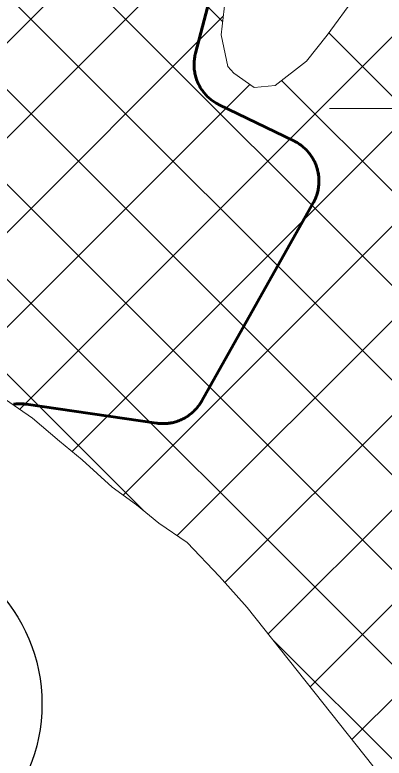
# Model space of a CAD drawing. Extents: x -1643653 to 4543381, y 1624270 to 13878484.
# Drawn here: x 698296 to 699123, y 8948544 to 8950210 of the extents above; entities that cross this region are included whole.
import ezdxf

# ---------------------------------------------------------------- set-up
doc = ezdxf.new("R2010")
doc.units = 0
doc.header["$LTSCALE"] = 200
for name, color, linetype, lineweight in [('1', 7, 'Continuous', 13), ('15', 7, 'Continuous', 25), ('2', 7, 'Continuous', 13), ('27', 7, 'Continuous', 53), ('29', 7, 'Continuous', 13), ('60', 7, 'Continuous', 53)]:
    doc.layers.add(name, color=color, linetype=linetype, lineweight=lineweight)

msp = doc.modelspace()

# ---------------------------------------------------------------- linework, layer by layer
at = {"layer": '1', "lineweight": 25}
msp.add_spline([(814781, 9009175.5), (814787.2, 9009173.4), (814796.9, 9009173.4), (814799.4, 9009172.4), (814805.1, 9009174.5), (814805.6, 9009176.5), (814811.7, 9009179.5), (814811.7, 9009179.5), (814801.5, 9009181), (814790.7, 9009181.5), (814784.1, 9009183.1), (814777.4, 9009185.1), (814778.4, 9009175.5)], degree=3, dxfattribs=at)
at = {"layer": '15'}
msp.add_circle((697981.3, 8948665.8), 375, dxfattribs=at)
at = {"layer": '2'}
msp.add_line((699000, 8950000), (701000, 8950000), dxfattribs=at)
at = {"layer": '27'}
for points in [[(698976.2, 8949847.6), (698975.9, 8949850.4), (698975.5, 8949853.2), (698975, 8949856), (698974.4, 8949858.7), (698973.8, 8949861.5), (698973.1, 8949864.2), (698972.2, 8949866.9), (698971.4, 8949869.6), (698970.4, 8949872.3), (698969.4, 8949874.9), (698968.3, 8949877.5), (698967.1, 8949880.1), (698965.9, 8949882.6), (698964.6, 8949885.1), (698963.2, 8949887.6), (698961.7, 8949890), (698960.2, 8949892.4), (698958.6, 8949894.7), (698957, 8949897), (698955.2, 8949899.3), (698953.5, 8949901.5), (698951.6, 8949903.6), (698949.7, 8949905.7), (698947.7, 8949907.8), (698945.7, 8949909.7), (698943.7, 8949911.7), (698941.5, 8949913.5), (698939.3, 8949915.3), (698937.1, 8949917.1), (698934.8, 8949918.7), (698932.5, 8949920.3), (698930.1, 8949921.9), (698927.7, 8949923.4), (698925.3, 8949924.8), (698922.8, 8949926.1), (698920.2, 8949927.4), (698753.4, 8950008.1), (698751.6, 8950008.9), (698749.1, 8950010.2), (698746.7, 8950011.6), (698744.2, 8950013.1), (698741.9, 8950014.6), (698739.5, 8950016.2), (698737.2, 8950017.8), (698735, 8950019.6), (698732.8, 8950021.3), (698730.6, 8950023.2), (698728.6, 8950025.1), (698726.5, 8950027.1), (698724.5, 8950029.1), (698722.6, 8950031.2), (698720.8, 8950033.3), (698719, 8950035.5), (698717.2, 8950037.7), (698715.5, 8950040), (698713.9, 8950042.3), (698712.4, 8950044.7), (698710.9, 8950047.1), (698709.5, 8950049.5), (698708.2, 8950052), (698706.9, 8950054.5), (698705.7, 8950057.1), (698704.6, 8950059.7), (698703.5, 8950062.3), (698702.5, 8950065), (698701.6, 8950067.7), (698700.8, 8950070.4), (698700.1, 8950073.1), (698699.4, 8950075.8), (698698.8, 8950078.6), (698698.3, 8950081.4), (698697.9, 8950084.2), (698697.5, 8950087), (698697.2, 8950089.8), (698697.1, 8950092.6), (698696.9, 8950095.5), (698696.9, 8950098.3), (698696.9, 8950101.1), (698697.1, 8950103.9), (698697.3, 8950106.8), (698697.6, 8950109.6), (698697.9, 8950112.4), (698698.4, 8950115.2), (698698.9, 8950118), (698699.5, 8950120.7), (698700.2, 8950123.5), (698836.1, 8950641.8)], [(698836.1, 8950641.8), (698700.2, 8950123.5), (698699.5, 8950120.7), (698698.9, 8950118), (698698.4, 8950115.2), (698697.9, 8950112.4), (698697.6, 8950109.6), (698697.3, 8950106.8), (698697.1, 8950103.9), (698696.9, 8950101.1), (698696.9, 8950098.3), (698696.9, 8950095.5), (698697.1, 8950092.6), (698697.2, 8950089.8), (698697.5, 8950087), (698697.9, 8950084.2), (698698.3, 8950081.4), (698698.8, 8950078.6), (698699.4, 8950075.8), (698700.1, 8950073.1), (698700.8, 8950070.4), (698701.6, 8950067.7), (698702.5, 8950065), (698703.5, 8950062.3), (698704.6, 8950059.7), (698705.7, 8950057.1), (698706.9, 8950054.5), (698708.2, 8950052), (698709.5, 8950049.5), (698710.9, 8950047.1), (698712.4, 8950044.7), (698713.9, 8950042.3), (698715.5, 8950040), (698717.2, 8950037.7), (698719, 8950035.5), (698720.8, 8950033.3), (698722.6, 8950031.2), (698724.5, 8950029.1), (698726.5, 8950027.1), (698728.6, 8950025.1), (698730.6, 8950023.2), (698732.8, 8950021.3), (698735, 8950019.6), (698737.2, 8950017.8), (698739.5, 8950016.2), (698741.9, 8950014.6), (698744.2, 8950013.1), (698746.7, 8950011.6), (698749.1, 8950010.2), (698751.6, 8950008.9), (698753.4, 8950008.1), (698920.2, 8949927.4), (698922.8, 8949926.1), (698925.3, 8949924.8), (698927.7, 8949923.4), (698930.1, 8949921.9), (698932.5, 8949920.3), (698934.8, 8949918.7), (698937.1, 8949917.1), (698939.3, 8949915.3), (698941.5, 8949913.5), (698943.7, 8949911.7), (698945.7, 8949909.7), (698947.7, 8949907.8), (698949.7, 8949905.7), (698951.6, 8949903.6), (698953.5, 8949901.5), (698955.2, 8949899.3), (698957, 8949897), (698958.6, 8949894.7), (698960.2, 8949892.4), (698961.7, 8949890), (698963.2, 8949887.6), (698964.6, 8949885.1), (698965.9, 8949882.6), (698967.1, 8949880.1), (698968.3, 8949877.5), (698969.4, 8949874.9), (698970.4, 8949872.3), (698971.4, 8949869.6), (698972.2, 8949866.9), (698973.1, 8949864.2), (698973.8, 8949861.5), (698974.4, 8949858.7), (698975, 8949856), (698975.5, 8949853.2), (698975.9, 8949850.4), (698976.2, 8949847.6)], [(698292.8, 8949337.4), (698295.6, 8949337.8), (698298.4, 8949338.1), (698301.2, 8949338.2), (698304.1, 8949338.3), (698306.9, 8949338.4), (698309.7, 8949338.3), (698312.5, 8949338.2), (698315.3, 8949338), (698318.2, 8949337.7), (698321, 8949337.3), (698612.6, 8949294.8), (698614.1, 8949294.7), (698616.9, 8949294.3), (698619.7, 8949294.1), (698622.5, 8949293.9), (698625.3, 8949293.8), (698628.2, 8949293.8), (698631, 8949293.9), (698633.8, 8949294), (698636.6, 8949294.3), (698639.4, 8949294.6), (698642.2, 8949295), (698645, 8949295.4), (698647.8, 8949296), (698650.6, 8949296.6), (698653.3, 8949297.3), (698656, 8949298.1), (698658.7, 8949299), (698661.4, 8949299.9), (698664, 8949300.9), (698666.6, 8949302), (698669.2, 8949303.2), (698671.8, 8949304.4), (698674.3, 8949305.7), (698676.8, 8949307.1), (698679.2, 8949308.5), (698681.6, 8949310), (698683.9, 8949311.6), (698686.2, 8949313.2), (698688.5, 8949314.9), (698690.7, 8949316.7), (698692.8, 8949318.5), (698695, 8949320.4), (698697, 8949322.4), (698699, 8949324.4), (698700.9, 8949326.5), (698702.8, 8949328.6), (698704.6, 8949330.7), (698706.4, 8949333), (698708.1, 8949335.2), (698709.7, 8949337.5), (698711.2, 8949339.9), (698712.7, 8949342.3), (698714.2, 8949344.8), (698963.9, 8949788.3), (698964.9, 8949790.1), (698966.2, 8949792.6), (698967.4, 8949795.2), (698968.6, 8949797.8), (698969.6, 8949800.4), (698970.7, 8949803), (698971.6, 8949805.7), (698972.4, 8949808.4), (698973.2, 8949811.1), (698973.9, 8949813.8), (698974.6, 8949816.6), (698975.1, 8949819.4), (698975.6, 8949822.2), (698976, 8949825), (698976.3, 8949827.8), (698976.5, 8949830.6), (698976.6, 8949833.4), (698976.7, 8949836.3), (698976.7, 8949839.1), (698976.6, 8949841.9), (698976.5, 8949844.7), (698976.2, 8949847.6)], [(698976.2, 8949847.6), (698976.5, 8949844.7), (698976.6, 8949841.9), (698976.7, 8949839.1), (698976.7, 8949836.3), (698976.6, 8949833.4), (698976.5, 8949830.6), (698976.3, 8949827.8), (698976, 8949825), (698975.6, 8949822.2), (698975.1, 8949819.4), (698974.6, 8949816.6), (698973.9, 8949813.8), (698973.2, 8949811.1), (698972.4, 8949808.4), (698971.6, 8949805.7), (698970.7, 8949803), (698969.6, 8949800.4), (698968.6, 8949797.8), (698967.4, 8949795.2), (698966.2, 8949792.6), (698964.9, 8949790.1), (698963.9, 8949788.3), (698714.2, 8949344.8), (698712.7, 8949342.3), (698711.2, 8949339.9), (698709.7, 8949337.5), (698708.1, 8949335.2), (698706.4, 8949333), (698704.6, 8949330.7), (698702.8, 8949328.6), (698700.9, 8949326.5), (698699, 8949324.4), (698697, 8949322.4), (698695, 8949320.4), (698692.8, 8949318.5), (698690.7, 8949316.7), (698688.5, 8949314.9), (698686.2, 8949313.2), (698683.9, 8949311.6), (698681.6, 8949310), (698679.2, 8949308.5), (698676.8, 8949307.1), (698674.3, 8949305.7), (698671.8, 8949304.4), (698669.2, 8949303.2), (698666.6, 8949302), (698664, 8949300.9), (698661.4, 8949299.9), (698658.7, 8949299), (698656, 8949298.1), (698653.3, 8949297.3), (698650.6, 8949296.6), (698647.8, 8949296), (698645, 8949295.4), (698642.2, 8949295), (698639.4, 8949294.6), (698636.6, 8949294.3), (698633.8, 8949294), (698631, 8949293.9), (698628.2, 8949293.8), (698625.3, 8949293.8), (698622.5, 8949293.9), (698619.7, 8949294.1), (698616.9, 8949294.3), (698614.1, 8949294.7), (698612.6, 8949294.8), (698321, 8949337.3), (698318.2, 8949337.7), (698315.3, 8949338), (698312.5, 8949338.2), (698309.7, 8949338.3), (698306.9, 8949338.4), (698304.1, 8949338.3), (698301.2, 8949338.2), (698298.4, 8949338.1), (698295.6, 8949337.8), (698292.8, 8949337.4)]]:
    msp.add_lwpolyline(points, dxfattribs=at)
at = {"layer": '29'}
for p, q in [((701354.2, 8947177.3), (697148.2, 8951383.2)), ((700981, 8947762.6), (697370, 8951373.6)), ((701206, 8947113.4), (696960.5, 8951358.8)), ((701076.7, 8947030.4), (696867.6, 8951239.6)), ((700633.7, 8947261.3), (696893, 8951002)), ((698761, 8950194.7), (698121.2, 8950834.5)), ((696984.8, 8948853.5), (698846.9, 8950715.7)), ((698584.3, 8949098.6), (696995, 8950687.9)), ((697144, 8948800.5), (698913.4, 8950570)), ((698305.6, 8949325.8), (699423, 8950443.2)), ((698423.6, 8949231.6), (699517.5, 8950325.5)), ((698537.8, 8949133.7), (699680.5, 8950276.4)), ((697168.5, 8948612.9), (698762.5, 8950206.9)), ((698659.3, 8949043.1), (699815.1, 8950198.9)), ((701292.6, 8947875.2), (698998.7, 8950169.2)), ((698203.6, 8949435.9), (698821.6, 8950054)), ((701176.2, 8947779.5), (698893.1, 8950062.6)), ((698766, 8948937.6), (699835.1, 8950006.7)), ((698863.1, 8948822.6), (699630.7, 8949590.2)), ((698956.8, 8948704.3), (699843.7, 8949591.1)), ((699050.6, 8948585.9), (700059.6, 8949594.9)), ((699607.6, 8948075.3), (698873.6, 8948809.3))]:
    msp.add_line(p, q, dxfattribs=at)
for points in [[(698810.8, 8950764.3), (698844.9, 8950718.4), (698889.1, 8950659.8), (698909.2, 8950602.6), (698915.3, 8950555.6), (698896.1, 8950504.9), (698864, 8950440.2), (698823.1, 8950368), (698787.3, 8950298.3), (698766.7, 8950242.6), (698757.5, 8950165.1), (698772.5, 8950094), (698786.4, 8950078.7), (698831.9, 8950046.7), (698878.9, 8950051.6), (698949, 8950105.9), (698995, 8950164.2), (699058.8, 8950251.5), (699118.8, 8950335.1), (699189.1, 8950436.4)], [(698567.8, 8949111.9), (698513.3, 8949151.5), (698446.3, 8949212.8), (698395.7, 8949254.9), (698334.9, 8949305.9), (698261.5, 8949355.8)], [(699128.9, 8948472.2), (699097.4, 8948526.9), (698815.7, 8948882.3), (698753.8, 8948951.2), (698681.7, 8949027.7), (698618.4, 8949071.1), (698567.8, 8949111.9)]]:
    msp.add_lwpolyline(points, dxfattribs=at)
at = {"layer": '60'}
for points in [[(698836.1, 8950641.8), (698700.2, 8950123.5), (698699.5, 8950120.7), (698698.9, 8950118), (698698.4, 8950115.2), (698697.9, 8950112.4), (698697.6, 8950109.6), (698697.3, 8950106.8), (698697.1, 8950103.9), (698696.9, 8950101.1), (698696.9, 8950098.3), (698696.9, 8950095.5), (698697.1, 8950092.6), (698697.2, 8950089.8), (698697.5, 8950087), (698697.9, 8950084.2), (698698.3, 8950081.4), (698698.8, 8950078.6), (698699.4, 8950075.8), (698700.1, 8950073.1), (698700.8, 8950070.4), (698701.6, 8950067.7), (698702.5, 8950065), (698703.5, 8950062.3), (698704.6, 8950059.7), (698705.7, 8950057.1), (698706.9, 8950054.5), (698708.2, 8950052), (698709.5, 8950049.5), (698710.9, 8950047.1), (698712.4, 8950044.7), (698713.9, 8950042.3), (698715.5, 8950040), (698717.2, 8950037.7), (698719, 8950035.5), (698720.8, 8950033.3), (698722.6, 8950031.2), (698724.5, 8950029.1), (698726.5, 8950027.1), (698728.6, 8950025.1), (698730.6, 8950023.2), (698732.8, 8950021.3), (698735, 8950019.6), (698737.2, 8950017.8), (698739.5, 8950016.2), (698741.9, 8950014.6), (698744.2, 8950013.1), (698746.7, 8950011.6), (698749.1, 8950010.2), (698751.6, 8950008.9), (698753.4, 8950008.1), (698920.2, 8949927.4), (698922.8, 8949926.1), (698925.3, 8949924.8), (698927.7, 8949923.4), (698930.1, 8949921.9), (698932.5, 8949920.3), (698934.8, 8949918.7), (698937.1, 8949917.1), (698939.3, 8949915.3), (698941.5, 8949913.5), (698943.7, 8949911.7), (698945.7, 8949909.7), (698947.7, 8949907.8), (698949.7, 8949905.7), (698951.6, 8949903.6), (698953.5, 8949901.5), (698955.2, 8949899.3), (698957, 8949897), (698958.6, 8949894.7), (698960.2, 8949892.4), (698961.7, 8949890), (698963.2, 8949887.6), (698964.6, 8949885.1), (698965.9, 8949882.6), (698967.1, 8949880.1), (698968.3, 8949877.5), (698969.4, 8949874.9), (698970.4, 8949872.3), (698971.4, 8949869.6), (698972.2, 8949866.9), (698973.1, 8949864.2), (698973.8, 8949861.5), (698974.4, 8949858.7), (698975, 8949856), (698975.5, 8949853.2), (698975.9, 8949850.4), (698976.2, 8949847.6)], [(698635.2, 8949294.1), (698638, 8949294.4), (698640.8, 8949294.8), (698643.6, 8949295.2), (698646.4, 8949295.7), (698649.1, 8949296.3), (698651.9, 8949297), (698654.6, 8949297.7), (698657.3, 8949298.5), (698660, 8949299.4), (698662.7, 8949300.4), (698665.3, 8949301.4), (698667.9, 8949302.5), (698670.4, 8949303.7), (698673, 8949305), (698675.5, 8949306.3), (698677.9, 8949307.7), (698680.3, 8949309.2), (698682.7, 8949310.8), (698685, 8949312.4), (698687.3, 8949314), (698689.5, 8949315.8), (698691.7, 8949317.6), (698693.9, 8949319.4), (698695.9, 8949321.3), (698698, 8949323.3), (698699.9, 8949325.4), (698701.8, 8949327.5), (698703.7, 8949329.6), (698705.5, 8949331.8), (698707.2, 8949334), (698708.8, 8949336.3), (698710.4, 8949338.7), (698712, 8949341), (698713.4, 8949343.5), (698714.2, 8949344.8), (698963.9, 8949788.3), (698965.2, 8949790.8), (698966.5, 8949793.3), (698967.7, 8949795.8), (698968.8, 8949798.4), (698969.9, 8949801.1), (698970.9, 8949803.7), (698971.8, 8949806.4), (698972.7, 8949809.1), (698973.4, 8949811.8), (698974.1, 8949814.6), (698974.7, 8949817.3), (698975.2, 8949820.1), (698975.7, 8949822.9), (698976, 8949825.7), (698976.3, 8949828.5), (698976.5, 8949831.3), (698976.7, 8949834.2), (698976.7, 8949837), (698976.7, 8949839.8), (698976.6, 8949842.6), (698976.4, 8949845.5), (698976.1, 8949848.3), (698975.8, 8949851.1), (698975.3, 8949853.9), (698974.8, 8949856.7), (698974.2, 8949859.4), (698973.6, 8949862.2), (698972.8, 8949864.9), (698972, 8949867.6), (698971.1, 8949870.3), (698970.2, 8949873), (698969.1, 8949875.6), (698968, 8949878.2), (698966.8, 8949880.8), (698965.6, 8949883.3), (698964.2, 8949885.8), (698962.8, 8949888.2), (698961.3, 8949890.6), (698959.8, 8949893), (698958.2, 8949895.3), (698956.5, 8949897.6), (698954.8, 8949899.8), (698953, 8949902), (698951.1, 8949904.2), (698949.2, 8949906.2), (698947.2, 8949908.3), (698945.2, 8949910.2), (698943.1, 8949912.1), (698941, 8949914), (698938.8, 8949915.8), (698936.5, 8949917.5), (698934.2, 8949919.2), (698931.9, 8949920.8), (698929.5, 8949922.3), (698927.1, 8949923.7), (698924.6, 8949925.1), (698922.1, 8949926.5), (698920.2, 8949927.4), (698753.4, 8950008.1), (698750.8, 8950009.3), (698748.3, 8950010.7), (698745.9, 8950012.1), (698743.5, 8950013.6), (698741.1, 8950015.1)], [(698976.2, 8949847.6), (698976.5, 8949844.7), (698976.6, 8949841.9), (698976.7, 8949839.1), (698976.7, 8949836.3), (698976.6, 8949833.4), (698976.5, 8949830.6), (698976.3, 8949827.8), (698976, 8949825), (698975.6, 8949822.2), (698975.1, 8949819.4), (698974.6, 8949816.6), (698973.9, 8949813.8), (698973.2, 8949811.1), (698972.4, 8949808.4), (698971.6, 8949805.7), (698970.7, 8949803), (698969.6, 8949800.4), (698968.6, 8949797.8), (698967.4, 8949795.2), (698966.2, 8949792.6), (698964.9, 8949790.1), (698963.9, 8949788.3), (698714.2, 8949344.8), (698712.7, 8949342.3), (698711.2, 8949339.9), (698709.7, 8949337.5), (698708.1, 8949335.2), (698706.4, 8949333), (698704.6, 8949330.7), (698702.8, 8949328.6), (698700.9, 8949326.5), (698699, 8949324.4), (698697, 8949322.4), (698695, 8949320.4), (698692.8, 8949318.5), (698690.7, 8949316.7), (698688.5, 8949314.9), (698686.2, 8949313.2), (698683.9, 8949311.6), (698681.6, 8949310), (698679.2, 8949308.5), (698676.8, 8949307.1), (698674.3, 8949305.7), (698671.8, 8949304.4), (698669.2, 8949303.2), (698666.6, 8949302), (698664, 8949300.9), (698661.4, 8949299.9), (698658.7, 8949299), (698656, 8949298.1), (698653.3, 8949297.3), (698650.6, 8949296.6), (698647.8, 8949296), (698645, 8949295.4), (698642.2, 8949295), (698639.4, 8949294.6), (698636.6, 8949294.3), (698633.8, 8949294), (698631, 8949293.9), (698628.2, 8949293.8), (698625.3, 8949293.8), (698622.5, 8949293.9), (698619.7, 8949294.1), (698616.9, 8949294.3), (698614.1, 8949294.7), (698612.6, 8949294.8), (698321, 8949337.3), (698318.2, 8949337.7), (698315.3, 8949338), (698312.5, 8949338.2), (698309.7, 8949338.3), (698306.9, 8949338.4), (698304.1, 8949338.3), (698301.2, 8949338.2), (698298.4, 8949338.1), (698295.6, 8949337.8), (698292.8, 8949337.4)]]:
    msp.add_lwpolyline(points, dxfattribs=at)

doc.saveas('drawing.dxf')
